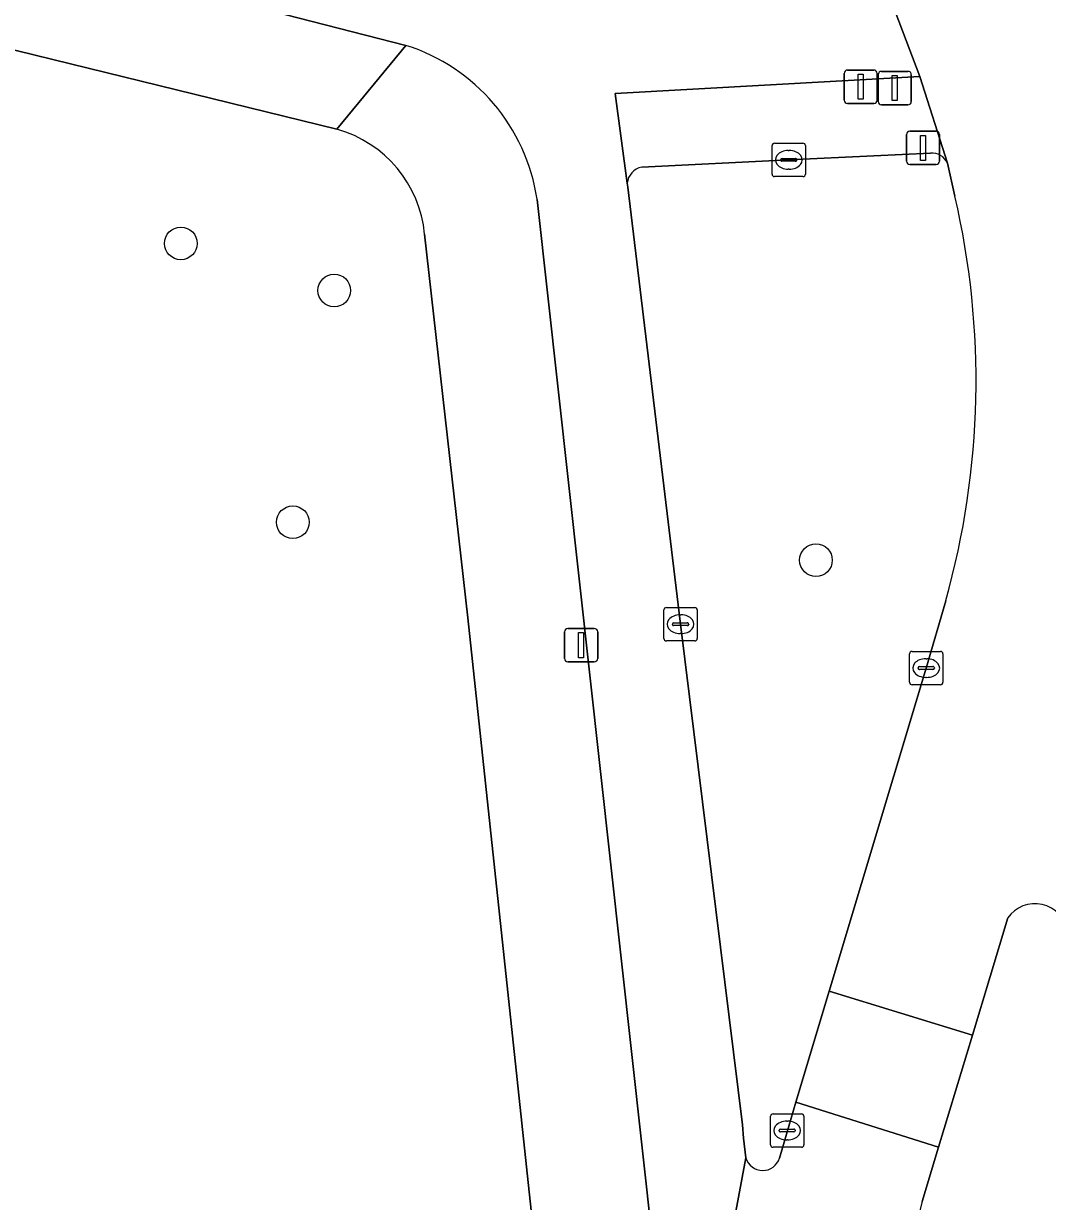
# Model space of a CAD drawing. Extents: x 160023 to 161302, y 384750 to 385707.
# Drawn here: x 161195.15 to 161225.81, y 385289.12 to 385324.38 of the extents above; entities that cross this region are included whole.
import ezdxf

# ---------------------------------------------------------------- set-up
doc = ezdxf.new("R2010")
doc.units = 0
for name, color, linetype in [('IMGEO_Berm_groen', 7, 'Continuous'), ('IMGEO_Boom', 7, 'Continuous'), ('IMGEO_Drukknoppaal', 7, 'Continuous'), ('IMGEO_Erf', 7, 'Continuous'), ('IMGEO_Fietspad_gesloten', 7, 'Continuous'), ('IMGEO_Kolk', 7, 'Continuous'), ('IMGEO_Lichtmast', 7, 'Continuous'), ('IMGEO_Rijbaan_lokaal_open', 7, 'Continuous'), ('IMGEO_Rijbaan_regionaal_gesloten', 7, 'Continuous'), ('IMGEO_Rijbaan_regionaal_open', 7, 'Continuous'), ('IMGEO_Verkeerseiland_groen', 7, 'Continuous'), ('IMGEO_Verkeersregelinstallatiepaal', 7, 'Continuous'), ('IMGEO_Voetpad_open', 7, 'Continuous')]:
    doc.layers.add(name, color=color, linetype=linetype)

msp = doc.modelspace()

# ---------------------------------------------------------------- linework, layer by layer
at = {"layer": 'IMGEO_Berm_groen'}
msp.add_lwpolyline([(161224.623, 385297.608), (161223.565, 385294.103), (161222.552, 385290.749), (161222.06, 385289.122)], dxfattribs=at)
for centre, radius, start, end in [((161225.437, 385297.046), 0.989, 9.3636, 145.3823), ((161254.762, 385280.83), 33.737, 165.7715, 175.5014)]:
    msp.add_arc(centre, radius, start, end, dxfattribs=at)
at = {"layer": 'IMGEO_Boom'}
for centre in [(161199.863, 385317.802), (161204.456, 385316.392), (161203.217, 385309.456), (161218.88, 385308.32)]:
    msp.add_circle(centre, 0.489, dxfattribs=at)
at = {"layer": 'IMGEO_Drukknoppaal'}
for p, q in [((161219.724, 385322.093), (161219.724, 385322.893)), ((161219.724, 385322.893), (161219.724, 385322.093)), ((161219.824, 385322.993), (161220.614, 385322.993)), ((161220.614, 385322.993), (161219.824, 385322.993)), ((161220.714, 385322.893), (161220.714, 385322.093)), ((161220.714, 385322.093), (161220.714, 385322.893)), ((161220.614, 385321.993), (161219.824, 385321.993)), ((161219.824, 385321.993), (161220.614, 385321.993))]:
    msp.add_line(p, q, dxfattribs=at)
msp.add_lwpolyline([(161220.144, 385322.868), (161220.294, 385322.868), (161220.294, 385322.118), (161220.144, 385322.118), (161220.144, 385322.868)], dxfattribs=at)
for centre, start, end in [((161219.824, 385322.893), 90, 180), ((161219.824, 385322.893), 90, 180), ((161220.614, 385322.893), 0, 90), ((161220.614, 385322.893), 360, 90), ((161219.824, 385322.093), 180, 270), ((161219.824, 385322.093), 180, 270), ((161220.614, 385322.093), 270, 0), ((161220.614, 385322.093), 270, 0)]:
    msp.add_arc(centre, 0.1, start, end, dxfattribs=at)
at = {"layer": 'IMGEO_Erf'}
for points in [[(161204.537, 385321.219), (161180.558, 385327.108), (161177.006, 385327.762)], [(161208.456, 385306.59), (161207.16, 385318.078)], [(160957.346, 385260.377), (160977.981, 385257.138), (160991.677, 385255.173), (161000, 385253.978), (161003.341, 385253.585), (161035.09, 385249.85), (161050.341, 385248.377), (161077.816, 385246.068), (161100.512, 385244.452), (161106.83, 385244.035), (161131, 385243.106), (161138.263, 385243.013), (161144.549, 385243.128), (161150.833, 385243.243), (161173.849, 385245.484), (161214.521, 385249.845), (161214.505, 385250), (161208.456, 385306.59)]]:
    msp.add_lwpolyline(points, dxfattribs=at)
msp.add_arc((161203.573, 385317.748), 3.602, 5.2508, 74.4786, dxfattribs=at)
at = {"layer": 'IMGEO_Fietspad_gesloten'}
for points in [[(161186.629, 385331.923), (161186.104, 385328.987), (161206.601, 385323.731)], [(161210.529, 385319.122), (161214.309, 385285.046), (161215.796, 385285.125), (161216.781, 385290.428), (161216.706, 385291.012), (161216.684, 385291.417), (161214.826, 385306.402), (161213.244, 385319.486), (161213.23, 385319.602), (161212.865, 385322.292), (161221.988, 385322.8), (161220.839, 385325.828)]]:
    msp.add_lwpolyline(points, dxfattribs=at)
msp.add_arc((161204.874, 385318.281), 5.718, 8.463, 72.4153, dxfattribs=at)
at = {"layer": 'IMGEO_Kolk'}
for p, q in [((161217.563, 385319.877), (161217.563, 385320.729)), ((161217.638, 385320.803), (161218.49, 385320.803)), ((161218.564, 385320.729), (161218.564, 385319.877)), ((161217.822, 385320.297), (161217.822, 385320.309)), ((161218.26, 385320.26), (161217.862, 385320.26)), ((161217.865, 385320.346), (161218.263, 385320.346)), ((161218.051, 385320.583), (161218.076, 385320.583)), ((161218.306, 385320.309), (161218.306, 385320.297)), ((161218.074, 385320.023), (161218.049, 385320.023)), ((161218.49, 385319.803), (161217.638, 385319.803)), ((161214.4, 385306.902), (161215.252, 385306.902)), ((161214.325, 385305.976), (161214.325, 385306.828)), ((161214.813, 385306.682), (161214.838, 385306.682)), ((161215.326, 385306.828), (161215.326, 385305.976)), ((161214.584, 385306.396), (161214.584, 385306.408)), ((161215.022, 385306.359), (161214.624, 385306.359)), ((161214.627, 385306.445), (161215.025, 385306.445)), ((161215.068, 385306.408), (161215.068, 385306.396)), ((161215.252, 385305.902), (161214.4, 385305.902)), ((161214.836, 385306.122), (161214.811, 385306.122)), ((161221.681, 385304.664), (161221.681, 385305.516)), ((161221.756, 385305.59), (161222.608, 385305.59)), ((161222.682, 385305.516), (161222.682, 385304.664)), ((161221.94, 385305.084), (161221.94, 385305.096)), ((161221.983, 385305.133), (161222.381, 385305.133)), ((161222.169, 385305.37), (161222.194, 385305.37)), ((161222.424, 385305.096), (161222.424, 385305.084)), ((161222.378, 385305.047), (161221.98, 385305.047)), ((161222.192, 385304.81), (161222.167, 385304.81)), ((161222.608, 385304.59), (161221.756, 385304.59)), ((161217.593, 385291.745), (161218.445, 385291.745)), ((161217.518, 385290.819), (161217.518, 385291.671)), ((161218.006, 385291.525), (161218.031, 385291.525)), ((161218.519, 385291.671), (161218.519, 385290.819)), ((161217.777, 385291.239), (161217.777, 385291.251)), ((161218.215, 385291.202), (161217.817, 385291.202)), ((161217.82, 385291.288), (161218.218, 385291.288)), ((161218.261, 385291.251), (161218.261, 385291.239)), ((161218.445, 385290.745), (161217.593, 385290.745)), ((161218.029, 385290.965), (161218.004, 385290.965))]:
    msp.add_line(p, q, dxfattribs=at)
for points in [[(161217.563, 385319.877), (161217.563, 385320.729)], [(161217.638, 385320.803), (161218.49, 385320.803)], [(161218.564, 385320.729), (161218.564, 385319.877)], [(161218.49, 385319.803), (161217.638, 385319.803)], [(161214.4, 385306.902), (161215.252, 385306.902)], [(161214.325, 385305.976), (161214.325, 385306.828)], [(161215.326, 385306.828), (161215.326, 385305.976)], [(161215.252, 385305.902), (161214.4, 385305.902)], [(161221.681, 385304.664), (161221.681, 385305.516)], [(161221.756, 385305.59), (161222.608, 385305.59)], [(161222.682, 385305.516), (161222.682, 385304.664)], [(161222.608, 385304.59), (161221.756, 385304.59)], [(161217.593, 385291.745), (161218.445, 385291.745)], [(161217.518, 385290.819), (161217.518, 385291.671)], [(161218.519, 385291.671), (161218.519, 385290.819)], [(161218.445, 385290.745), (161217.593, 385290.745)]]:
    msp.add_lwpolyline(points, dxfattribs=at)
for centre, radius, start, end in [((161217.64, 385320.727), 0.0765, 91.552, 178.448), ((161217.64, 385320.727), 0.0765, 91.552, 178.448), ((161218.488, 385320.727), 0.0765, 1.552, 88.448), ((161218.488, 385320.727), 0.0765, 1.552, 88.448), ((161217.862, 385320.306), 0.0403, 85.8775, 175.7526), ((161217.859, 385320.296), 0.0366, 178.938, 274.7102), ((161218.263, 385320.303), 0.043, 264.8664, 352.4533), ((161218.267, 385320.308), 0.0386, 1.7309, 96.639), ((161217.64, 385319.879), 0.0765, 181.552, 268.448), ((161217.64, 385319.879), 0.0765, 181.552, 268.448), ((161218.488, 385319.879), 0.0765, 271.552, 358.448), ((161218.488, 385319.879), 0.0765, 271.552, 358.448), ((161214.402, 385306.826), 0.0765, 91.552, 178.448), ((161214.402, 385306.826), 0.0765, 91.552, 178.448), ((161215.25, 385306.826), 0.0765, 1.552, 88.448), ((161215.25, 385306.826), 0.0765, 1.552, 88.448), ((161214.624, 385306.405), 0.0403, 85.8775, 175.7526), ((161214.621, 385306.395), 0.0366, 178.938, 274.7102), ((161215.025, 385306.402), 0.043, 264.8664, 352.4533), ((161215.029, 385306.407), 0.0386, 1.7309, 96.639), ((161214.402, 385305.978), 0.0765, 181.552, 268.448), ((161214.402, 385305.978), 0.0765, 181.552, 268.448), ((161215.25, 385305.978), 0.0765, 271.552, 358.448), ((161215.25, 385305.978), 0.0765, 271.552, 358.448), ((161221.758, 385305.514), 0.0765, 91.552, 178.448), ((161221.758, 385305.514), 0.0765, 91.552, 178.448), ((161222.606, 385305.514), 0.0765, 1.552, 88.448), ((161222.606, 385305.514), 0.0765, 1.552, 88.448), ((161221.98, 385305.093), 0.0403, 85.8775, 175.7526), ((161222.385, 385305.095), 0.0386, 1.7309, 96.639), ((161221.977, 385305.083), 0.0366, 178.938, 274.7102), ((161222.381, 385305.09), 0.043, 264.8664, 352.4533), ((161221.758, 385304.666), 0.0765, 181.552, 268.448), ((161221.758, 385304.666), 0.0765, 181.552, 268.448), ((161222.606, 385304.666), 0.0765, 271.552, 358.448), ((161222.606, 385304.666), 0.0765, 271.552, 358.448), ((161217.595, 385291.669), 0.0765, 91.552, 178.448), ((161217.595, 385291.669), 0.0765, 91.552, 178.448), ((161218.443, 385291.669), 0.0765, 1.552, 88.448), ((161218.443, 385291.669), 0.0765, 1.552, 88.448), ((161217.817, 385291.248), 0.0403, 85.8775, 175.7526), ((161217.814, 385291.238), 0.0366, 178.938, 274.7102), ((161218.218, 385291.245), 0.043, 264.8664, 352.4533), ((161218.222, 385291.25), 0.0386, 1.7309, 96.639), ((161217.595, 385290.821), 0.0765, 181.552, 268.448), ((161217.595, 385290.821), 0.0765, 181.552, 268.448), ((161218.443, 385290.821), 0.0765, 271.552, 358.448), ((161218.443, 385290.821), 0.0765, 271.552, 358.448)]:
    msp.add_arc(centre, radius, start, end, dxfattribs=at)
for centre, major_axis, ratio, start_param, end_param in [((161218.05, 385320.303), (-0.387, 0.002), 0.722429, 4.712389, 7.853982), ((161218.075, 385320.303), (-0.39, 0.002), 0.717154, 1.570796, 4.712389), ((161214.812, 385306.402), (-0.387, 0.002), 0.722429, 4.712389, 7.853982), ((161214.837, 385306.402), (-0.39, 0.002), 0.717154, 1.570796, 4.712389), ((161222.168, 385305.09), (-0.387, 0.002), 0.722429, 4.712389, 7.853982), ((161222.193, 385305.09), (-0.39, 0.002), 0.717154, 1.570796, 4.712389), ((161218.005, 385291.245), (-0.387, 0.002), 0.722429, 4.712389, 7.853982), ((161218.03, 385291.245), (-0.39, 0.002), 0.717154, 1.570796, 4.712389)]:
    msp.add_ellipse(centre, major_axis=major_axis, ratio=ratio, start_param=start_param, end_param=end_param, dxfattribs=at)
at = {"layer": 'IMGEO_Lichtmast'}
for p, q in [((161211.353, 385305.375), (161211.353, 385306.175)), ((161211.353, 385306.175), (161211.353, 385305.375)), ((161211.453, 385306.275), (161212.243, 385306.275)), ((161212.243, 385306.275), (161211.453, 385306.275)), ((161212.343, 385306.175), (161212.343, 385305.375)), ((161212.343, 385305.375), (161212.343, 385306.175)), ((161212.243, 385305.275), (161211.453, 385305.275)), ((161211.453, 385305.275), (161212.243, 385305.275))]:
    msp.add_line(p, q, dxfattribs=at)
msp.add_lwpolyline([(161211.773, 385306.15), (161211.923, 385306.15), (161211.923, 385305.4), (161211.773, 385305.4), (161211.773, 385306.15)], dxfattribs=at)
for centre, start, end in [((161211.453, 385306.175), 90, 180), ((161211.453, 385306.175), 90, 180), ((161212.243, 385306.175), 0, 90), ((161212.243, 385306.175), 360, 90), ((161211.453, 385305.375), 180, 270), ((161211.453, 385305.375), 180, 270), ((161212.243, 385305.375), 270, 0), ((161212.243, 385305.375), 270, 0)]:
    msp.add_arc(centre, 0.1, start, end, dxfattribs=at)
at = {"layer": 'IMGEO_Rijbaan_lokaal_open'}
msp.add_lwpolyline([(161223.565, 385294.103), (161219.273, 385295.416), (161218.276, 385292.099), (161222.552, 385290.749)], close=True, dxfattribs=at)
at = {"layer": 'IMGEO_Rijbaan_regionaal_gesloten'}
for points in [[(161220.856, 385325.934), (161220.839, 385325.828), (161221.988, 385322.8), (161222.816, 385320.201), (161223.038, 385319.214)], [(161222.766, 385307.107), (161222.182, 385305.09), (161219.273, 385295.416), (161223.565, 385294.103), (161224.623, 385297.608)]]:
    msp.add_lwpolyline(points, dxfattribs=at)
for centre, radius, start, end in [((161199.35, 385313.69), 24.323, 344.2983, 13.1277), ((161225.437, 385297.046), 0.989, 9.3636, 145.3823)]:
    msp.add_arc(centre, radius, start, end, dxfattribs=at)
at = {"layer": 'IMGEO_Rijbaan_regionaal_open'}
for points in [[(161222.06, 385289.122), (161222.552, 385290.749), (161218.276, 385292.099), (161217.786, 385290.42)], [(161216.781, 385290.428), (161215.796, 385285.125), (161216.142, 385281.926), (161219.639, 385250), (161231.678, 385139.179), (161237.035, 385089.87), (161243.484, 385030.562), (161246.829, 385027.439), (161246.897, 385027.375), (161247.859, 385026.228)]]:
    msp.add_lwpolyline(points, dxfattribs=at)
for centre, radius, start, end in [((161217.285, 385290.57), 0.523, 195.7215, 343.3664), ((161254.762, 385280.83), 33.737, 165.7715, 175.5014)]:
    msp.add_arc(centre, radius, start, end, dxfattribs=at)
at = {"layer": 'IMGEO_Verkeerseiland_groen'}
for points in [[(161222.304, 385320.504), (161218.064, 385320.303), (161213.665, 385320.084)], [(161223.038, 385319.214), (161222.816, 385320.201)], [(161213.23, 385319.602), (161213.244, 385319.486), (161214.826, 385306.402), (161216.684, 385291.417), (161216.706, 385291.012), (161216.781, 385290.428)], [(161217.786, 385290.42), (161218.276, 385292.099), (161219.273, 385295.416), (161222.182, 385305.09), (161222.766, 385307.107)]]:
    msp.add_lwpolyline(points, dxfattribs=at)
for centre, radius, start, end in [((161222.362, 385320.017), 0.49, 22.0285, 96.7377), ((161213.754, 385319.566), 0.526, 99.7872, 176.081), ((161199.35, 385313.69), 24.323, 344.2983, 13.1277), ((161217.285, 385290.57), 0.523, 195.7215, 343.3664)]:
    msp.add_arc(centre, radius, start, end, dxfattribs=at)
at = {"layer": 'IMGEO_Verkeersregelinstallatiepaal'}
for p, q in [((161220.744, 385322.054), (161220.744, 385322.854)), ((161220.744, 385322.854), (161220.744, 385322.054)), ((161220.844, 385322.954), (161221.634, 385322.954)), ((161221.634, 385322.954), (161220.844, 385322.954)), ((161221.734, 385322.854), (161221.734, 385322.054)), ((161221.734, 385322.054), (161221.734, 385322.854)), ((161221.634, 385321.954), (161220.844, 385321.954)), ((161220.844, 385321.954), (161221.634, 385321.954)), ((161221.589, 385320.263), (161221.589, 385321.063)), ((161221.589, 385321.063), (161221.589, 385320.263)), ((161221.689, 385321.163), (161222.479, 385321.163)), ((161222.479, 385321.163), (161221.689, 385321.163)), ((161222.579, 385321.063), (161222.579, 385320.263)), ((161222.579, 385320.263), (161222.579, 385321.063)), ((161222.479, 385320.163), (161221.689, 385320.163)), ((161221.689, 385320.163), (161222.479, 385320.163))]:
    msp.add_line(p, q, dxfattribs=at)
for points in [[(161221.164, 385322.829), (161221.314, 385322.829), (161221.314, 385322.079), (161221.164, 385322.079), (161221.164, 385322.829)], [(161222.009, 385321.038), (161222.159, 385321.038), (161222.159, 385320.288), (161222.009, 385320.288), (161222.009, 385321.038)]]:
    msp.add_lwpolyline(points, dxfattribs=at)
for centre, start, end in [((161220.844, 385322.854), 90, 180), ((161220.844, 385322.854), 90, 180), ((161221.634, 385322.854), 0, 90), ((161221.634, 385322.854), 360, 90), ((161220.844, 385322.054), 180, 270), ((161220.844, 385322.054), 180, 270), ((161221.634, 385322.054), 270, 0), ((161221.634, 385322.054), 270, 0), ((161221.689, 385321.063), 90, 180), ((161221.689, 385321.063), 90, 180), ((161222.479, 385321.063), 0, 90), ((161222.479, 385321.063), 360, 90), ((161221.689, 385320.263), 180, 270), ((161221.689, 385320.263), 180, 270), ((161222.479, 385320.263), 270, 0), ((161222.479, 385320.263), 270, 0)]:
    msp.add_arc(centre, 0.1, start, end, dxfattribs=at)
at = {"layer": 'IMGEO_Voetpad_open'}
for points in [[(161177.006, 385327.762), (161180.558, 385327.108), (161204.537, 385321.219), (161206.601, 385323.731), (161186.104, 385328.987)], [(161206.601, 385323.731), (161204.537, 385321.219)], [(161221.988, 385322.8), (161212.865, 385322.292), (161213.23, 385319.602)], [(161222.816, 385320.201), (161221.988, 385322.8)], [(161213.665, 385320.084), (161218.064, 385320.303), (161222.304, 385320.504)], [(161215.935, 385270.003), (161214.364, 385284.554), (161214.309, 385285.046), (161210.529, 385319.122)], [(161207.16, 385318.078), (161208.456, 385306.59), (161214.505, 385250), (161214.521, 385249.845), (161213.801, 385244.524)]]:
    msp.add_lwpolyline(points, dxfattribs=at)
for centre, radius, start, end in [((161204.874, 385318.281), 5.718, 8.463, 72.4153), ((161203.573, 385317.748), 3.602, 5.2508, 74.4786), ((161222.362, 385320.017), 0.49, 22.0285, 96.7377), ((161213.754, 385319.566), 0.526, 99.7872, 176.081)]:
    msp.add_arc(centre, radius, start, end, dxfattribs=at)

doc.saveas('drawing.dxf')
